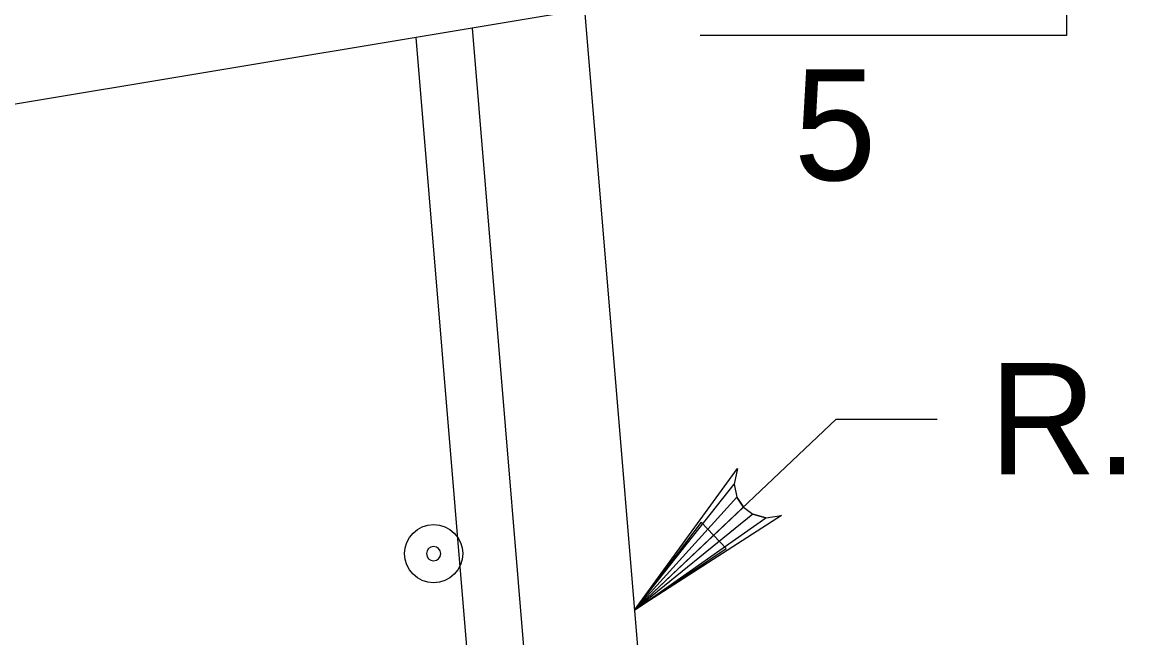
# Model space of a CAD drawing. Extents: x 638255 to 640306, y 296059 to 298435.
# Drawn here: x 639972.53 to 640002.76, y 298237.64 to 298254.26 of the extents above; entities that cross this region are included whole.
import ezdxf

# ---------------------------------------------------------------- set-up
doc = ezdxf.new("R2010")
doc.units = 0
for name, color, linetype in [('3', 7, 'Continuous'), ('Level 3', 7, 'Continuous'), ('Level 4', 7, 'Continuous'), ('Level 6', 7, 'Continuous'), ('Level 9', 7, 'Continuous')]:
    doc.layers.add(name, color=color, linetype=linetype)

# ---------------------------------------------------------------- blocks, each defined once
blk = doc.blocks.new('B')
at = {"layer": '3'}
blk.add_circle((0, 0), 0.1599, dxfattribs=at)
for start, end in [(0, 180), (180, 0)]:
    blk.add_arc((0, 0), 0.0391, start, end, dxfattribs=at)

msp = doc.modelspace()

# ---------------------------------------------------------------- linework, layer by layer
at = {"layer": 'Level 4'}
for p, q in [((639989.075, 298238.383), (639994.531, 298243.538)), ((639994.531, 298243.538), (639997.259, 298243.538))]:
    msp.add_line(p, q, dxfattribs=at)
for points in [[(640000.759, 298256.211), (640000.759, 298253.909), (639990.855, 298253.909)], [(639989.075, 298238.383), (639991.857, 298242.211), (639991.767, 298241.785), (639991.846, 298241.431), (639992.021, 298241.167), (639992.275, 298240.978), (639992.624, 298240.878), (639993.055, 298240.943), (639989.075, 298238.383), (639992.624, 298240.878), (639992.275, 298240.978), (639989.075, 298238.383), (639992.021, 298241.167), (639991.846, 298241.431), (639989.075, 298238.383), (639991.767, 298241.785)]]:
    msp.add_lwpolyline(points, dxfattribs=at)
msp.add_lwpolyline([(639991.555, 298240.05), (639990.88, 298240.764), (639989.075, 298238.383)], close=True, dxfattribs=at)
at = {"layer": 'Level 6'}
for p, q in [((639984.683, 298254.107), (639989.823, 298192.423)), ((639983.165, 298253.853), (639986.708, 298211.328))]:
    msp.add_line(p, q, dxfattribs=at)
at = {"layer": 'Level 9'}
for p, q in [((639980.125, 298345.784), (639991.458, 298209.794)), ((640004.674, 298257.438), (639961.642, 298250.266))]:
    msp.add_line(p, q, dxfattribs=at)

# ---------------------------------------------------------------- block references
at = {"layer": 'Level 3', "xscale": 4.911876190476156, "yscale": 4.911876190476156, "rotation": 90}
msp.add_blockref('B', (639983.645, 298239.909), dxfattribs=at)

# ---------------------------------------------------------------- texts
at = {"layer": 'Level 4'}
for s, height, p in [('5', 3, (639993.385, 298249.996)), ('R.F.', 3.0001, (639998.665, 298242.055))]:
    msp.add_text(s, height=height, dxfattribs=at).set_placement(p)

doc.saveas('drawing.dxf')
